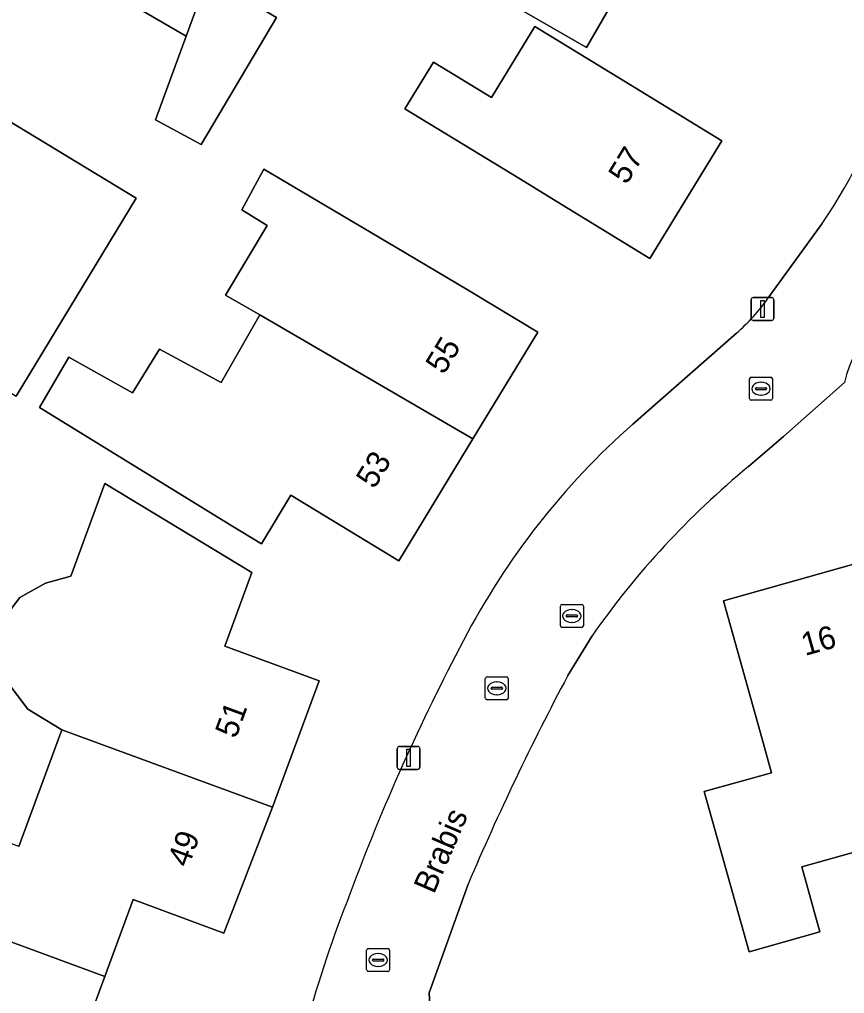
# Model space of a CAD drawing. Extents: x 162879 to 165540, y 384011 to 385181.
# Drawn here: x 164434.07 to 164470, y 384667.93 to 384710.33 of the extents above; entities that cross this region are included whole.
import ezdxf

# ---------------------------------------------------------------- set-up
doc = ezdxf.new("R2010")
doc.units = 0
for name, color, linetype in [('IMGEO_Erf', 7, 'Continuous'), ('IMGEO_Kolk', 7, 'Continuous'), ('IMGEO_Lichtmast', 7, 'Continuous'), ('IMGEO_Openbare_ruimte_label', 7, 'Continuous'), ('IMGEO_Pand', 7, 'Continuous'), ('IMGEO_Pand_nummerreeks', 7, 'Continuous'), ('IMGEO_Rijbaan_lokaal_open', 7, 'Continuous'), ('IMGEO_Rioolput', 7, 'Continuous')]:
    doc.layers.add(name, color=color, linetype=linetype)

msp = doc.modelspace()

# ---------------------------------------------------------------- linework, layer by layer
at = {"layer": 'IMGEO_Erf'}
for points in [[(164444.227, 384717.487), (164442.278, 384712.183), (164445.26, 384710.418), (164441.983, 384704.882), (164439.993, 384705.962), (164441.331, 384709.604), (164428.386, 384717.102), (164428.616, 384717.5), (164423.091, 384720.71), (164424.87, 384723.782), (164426.936, 384727.449), (164429.392, 384731.713), (164434.836, 384728.374), (164437.053, 384732.237), (164463.359, 384717.082), (164458.766, 384709.111)], [(164461.524, 384699.931), (164457.257, 384702.538), (164455.882, 384703.378), (164450.857, 384706.447), (164452.098, 384708.479), (164454.624, 384706.936), (164456.513, 384710.03), (164460.39, 384707.658), (164464.656, 384705.05)], [(164445.891, 384689.619), (164444.603, 384687.501), (164443.317, 384688.283), (164434.945, 384693.442), (164436.217, 384695.627), (164438.985, 384694.074), (164440.168, 384695.979), (164442.846, 384694.528), (164444.53, 384697.466), (164443.036, 384698.336), (164444.862, 384701.365), (164443.754, 384702.049), (164444.716, 384703.82), (164450.424, 384700.439), (164453.614, 384698.55), (164456.644, 384696.715), (164453.82, 384692.071), (164450.59, 384686.761)]]:
    msp.add_lwpolyline(points, close=True, dxfattribs=at)
for points in [[(164431.303, 384707.297), (164439.143, 384702.549), (164433.924, 384693.932)], [(164466.676, 384698.206), (164469.032, 384701.453)], [(164460.787, 384692.718), (164465.302, 384696.68)], [(164470.002, 384694.522), (164467.349, 384692.174), (164465.816, 384690.865)], [(164433.464, 384684.337), (164434.089, 384685.17), (164435.2, 384685.795), (164436.298, 384686.095), (164437.786, 384690.131), (164439.913, 384688.841), (164444.188, 384686.248), (164443.011, 384683.054), (164447.118, 384681.539), (164445.089, 384676.033), (164442.966, 384670.56), (164439.02, 384672.015), (164437.788, 384668.672), (164436.555, 384665.328), (164440.524, 384663.864), (164438.589, 384658.328), (164436.561, 384652.826), (164432.466, 384654.335)], [(164474.74, 384675.287), (164468.139, 384673.436), (164468.931, 384670.61), (164465.843, 384669.744), (164463.889, 384676.714), (164466.826, 384677.537), (164466.329, 384679.312), (164464.727, 384685.028), (164471.482, 384686.921)], [(164459.004, 384683.503), (164457.947, 384681.764)], [(164434.037, 384674.329), (164435.906, 384679.4), (164434.436, 384680.31), (164433.533, 384681.49)], [(164453.607, 384672.689), (164451.912, 384667.95), (164451.97, 384666.89), (164452.567, 384664.365)]]:
    msp.add_lwpolyline(points, dxfattribs=at)
for centre, radius, start, end in [((164450.685, 384713.999), 22.227, 325.6344, 3.2459), ((164474.956, 384693.419), 5.075, 103.9791, 167.4476), ((164459.655, 384703.146), 8.584, 311.1313, 324.8694), ((164482.352, 384668.233), 32.628, 131.3724, 152.5158), ((164489.69, 384661.942), 37.503, 129.5374, 144.9069), ((164532.633, 384641.138), 89.742, 151.98452, 159.68911), ((164562.707, 384626.089), 118.636, 152.01131, 156.871), ((164502.073, 384651.122), 57.63, 158.4513, 170.43625)]:
    msp.add_arc(centre, radius, start, end, dxfattribs=at)
at = {"layer": 'IMGEO_Kolk'}
for p, q in [((164465.864, 384693.829), (164465.864, 384694.681)), ((164465.939, 384694.755), (164466.791, 384694.755)), ((164466.352, 384694.535), (164466.377, 384694.535)), ((164466.865, 384694.681), (164466.865, 384693.829)), ((164466.123, 384694.249), (164466.123, 384694.261)), ((164466.561, 384694.212), (164466.163, 384694.212)), ((164466.166, 384694.298), (164466.564, 384694.298)), ((164466.607, 384694.261), (164466.607, 384694.249)), ((164466.791, 384693.755), (164465.939, 384693.755)), ((164466.375, 384693.975), (164466.35, 384693.975)), ((164454.357, 384680.789), (164454.357, 384681.641)), ((164454.432, 384681.715), (164455.284, 384681.715)), ((164454.845, 384681.495), (164454.87, 384681.495)), ((164455.358, 384681.641), (164455.358, 384680.789)), ((164454.616, 384681.209), (164454.616, 384681.221)), ((164455.054, 384681.172), (164454.656, 384681.172)), ((164454.659, 384681.258), (164455.057, 384681.258)), ((164455.1, 384681.221), (164455.1, 384681.209)), ((164455.284, 384680.715), (164454.432, 384680.715)), ((164454.868, 384680.935), (164454.843, 384680.935)), ((164449.189, 384668.957), (164449.189, 384669.809)), ((164449.264, 384669.883), (164450.116, 384669.883)), ((164449.677, 384669.663), (164449.702, 384669.663)), ((164450.19, 384669.809), (164450.19, 384668.957)), ((164449.448, 384669.377), (164449.448, 384669.389)), ((164449.886, 384669.34), (164449.488, 384669.34)), ((164449.491, 384669.426), (164449.889, 384669.426)), ((164449.7, 384669.103), (164449.675, 384669.103)), ((164449.932, 384669.389), (164449.932, 384669.377)), ((164450.116, 384668.883), (164449.264, 384668.883))]:
    msp.add_line(p, q, dxfattribs=at)
for points in [[(164465.864, 384693.829), (164465.864, 384694.681)], [(164465.939, 384694.755), (164466.791, 384694.755)], [(164466.865, 384694.681), (164466.865, 384693.829)], [(164466.791, 384693.755), (164465.939, 384693.755)], [(164454.357, 384680.789), (164454.357, 384681.641)], [(164454.432, 384681.715), (164455.284, 384681.715)], [(164455.358, 384681.641), (164455.358, 384680.789)], [(164455.284, 384680.715), (164454.432, 384680.715)], [(164449.189, 384668.957), (164449.189, 384669.809)], [(164449.264, 384669.883), (164450.116, 384669.883)], [(164450.19, 384669.809), (164450.19, 384668.957)], [(164450.116, 384668.883), (164449.264, 384668.883)]]:
    msp.add_lwpolyline(points, dxfattribs=at)
for centre, radius, start, end in [((164465.941, 384694.679), 0.0765, 91.552, 178.448), ((164465.941, 384694.679), 0.0765, 91.552, 178.448), ((164466.789, 384694.679), 0.0765, 1.552, 88.448), ((164466.789, 384694.679), 0.0765, 1.552, 88.448), ((164466.163, 384694.258), 0.0403, 85.8775, 175.7526), ((164466.16, 384694.248), 0.0366, 178.938, 274.7102), ((164466.564, 384694.255), 0.043, 264.8664, 352.4533), ((164466.568, 384694.26), 0.0386, 1.7309, 96.639), ((164465.941, 384693.831), 0.0765, 181.552, 268.448), ((164465.941, 384693.831), 0.0765, 181.552, 268.448), ((164466.789, 384693.831), 0.0765, 271.552, 358.448), ((164466.789, 384693.831), 0.0765, 271.552, 358.448), ((164454.434, 384681.639), 0.0765, 91.552, 178.448), ((164454.434, 384681.639), 0.0765, 91.552, 178.448), ((164455.282, 384681.639), 0.0765, 1.552, 88.448), ((164455.282, 384681.639), 0.0765, 1.552, 88.448), ((164454.656, 384681.218), 0.0403, 85.8775, 175.7526), ((164454.653, 384681.208), 0.0366, 178.938, 274.7102), ((164455.057, 384681.215), 0.043, 264.8664, 352.4533), ((164455.061, 384681.22), 0.0386, 1.7309, 96.639), ((164454.434, 384680.791), 0.0765, 181.552, 268.448), ((164454.434, 384680.791), 0.0765, 181.552, 268.448), ((164455.282, 384680.791), 0.0765, 271.552, 358.448), ((164455.282, 384680.791), 0.0765, 271.552, 358.448), ((164449.266, 384669.807), 0.0765, 91.552, 178.448), ((164449.266, 384669.807), 0.0765, 91.552, 178.448), ((164450.114, 384669.807), 0.0765, 1.552, 88.448), ((164450.114, 384669.807), 0.0765, 1.552, 88.448), ((164449.488, 384669.386), 0.0403, 85.8775, 175.7526), ((164449.485, 384669.376), 0.0366, 178.938, 274.7102), ((164449.889, 384669.383), 0.043, 264.8664, 352.4533), ((164449.893, 384669.388), 0.0386, 1.7309, 96.639), ((164449.266, 384668.959), 0.0765, 181.552, 268.448), ((164449.266, 384668.959), 0.0765, 181.552, 268.448), ((164450.114, 384668.959), 0.0765, 271.552, 358.448), ((164450.114, 384668.959), 0.0765, 271.552, 358.448)]:
    msp.add_arc(centre, radius, start, end, dxfattribs=at)
for centre, major_axis, ratio, start_param, end_param in [((164466.351, 384694.255), (-0.387, 0.002), 0.722429, 4.712389, 7.853982), ((164466.376, 384694.255), (-0.39, 0.002), 0.717154, 1.570796, 4.712389), ((164454.844, 384681.215), (-0.387, 0.002), 0.722429, 4.712389, 7.853982), ((164454.869, 384681.215), (-0.39, 0.002), 0.717154, 1.570796, 4.712389), ((164449.676, 384669.383), (-0.387, 0.002), 0.722429, 4.712389, 7.853982), ((164449.701, 384669.383), (-0.39, 0.002), 0.717154, 1.570796, 4.712389)]:
    msp.add_ellipse(centre, major_axis=major_axis, ratio=ratio, start_param=start_param, end_param=end_param, dxfattribs=at)
at = {"layer": 'IMGEO_Lichtmast'}
for p, q in [((164465.93, 384697.327), (164465.93, 384698.127)), ((164465.93, 384698.127), (164465.93, 384697.327)), ((164466.03, 384698.227), (164466.82, 384698.227)), ((164466.82, 384698.227), (164466.03, 384698.227)), ((164466.92, 384698.127), (164466.92, 384697.327)), ((164466.92, 384697.327), (164466.92, 384698.127)), ((164466.82, 384697.227), (164466.03, 384697.227)), ((164466.03, 384697.227), (164466.82, 384697.227)), ((164450.519, 384677.785), (164450.519, 384678.585)), ((164450.519, 384678.585), (164450.519, 384677.785)), ((164450.619, 384678.685), (164451.409, 384678.685)), ((164451.409, 384678.685), (164450.619, 384678.685)), ((164451.509, 384678.585), (164451.509, 384677.785)), ((164451.509, 384677.785), (164451.509, 384678.585)), ((164451.409, 384677.685), (164450.619, 384677.685)), ((164450.619, 384677.685), (164451.409, 384677.685))]:
    msp.add_line(p, q, dxfattribs=at)
for points in [[(164466.35, 384698.102), (164466.5, 384698.102), (164466.5, 384697.352), (164466.35, 384697.352), (164466.35, 384698.102)], [(164450.939, 384678.56), (164451.089, 384678.56), (164451.089, 384677.81), (164450.939, 384677.81), (164450.939, 384678.56)]]:
    msp.add_lwpolyline(points, dxfattribs=at)
for centre, start, end in [((164466.03, 384698.127), 90, 180), ((164466.03, 384698.127), 90, 180), ((164466.82, 384698.127), 0, 90), ((164466.82, 384698.127), 360, 90), ((164466.03, 384697.327), 180, 270), ((164466.03, 384697.327), 180, 270), ((164466.82, 384697.327), 270, 0), ((164466.82, 384697.327), 270, 0), ((164450.619, 384678.585), 90, 180), ((164450.619, 384678.585), 90, 180), ((164451.409, 384678.585), 0, 90), ((164451.409, 384678.585), 360, 90), ((164450.619, 384677.785), 180, 270), ((164450.619, 384677.785), 180, 270), ((164451.409, 384677.785), 270, 0), ((164451.409, 384677.785), 270, 0)]:
    msp.add_arc(centre, 0.1, start, end, dxfattribs=at)
at = {"layer": 'IMGEO_Pand'}
for points in [[(164437.053, 384732.237), (164434.836, 384728.374), (164429.392, 384731.713), (164426.936, 384727.449), (164424.87, 384723.782), (164423.091, 384720.71), (164428.616, 384717.5), (164428.386, 384717.102), (164441.331, 384709.604), (164442.278, 384712.183), (164444.227, 384717.487), (164458.766, 384709.111), (164463.359, 384717.082)], [(164442.278, 384712.183), (164441.331, 384709.604), (164439.993, 384705.962), (164441.983, 384704.882), (164445.26, 384710.418)], [(164425.097, 384699.278), (164430.796, 384695.826), (164433.924, 384693.932), (164439.143, 384702.549), (164431.303, 384707.297), (164430.761, 384706.403), (164422.065, 384711.669), (164417.366, 384703.943)], [(164450.857, 384706.447), (164455.882, 384703.378), (164457.257, 384702.538), (164461.524, 384699.931), (164464.656, 384705.05), (164460.39, 384707.658), (164456.513, 384710.03), (164454.624, 384706.936), (164452.098, 384708.479)], [(164444.716, 384703.82), (164443.754, 384702.049), (164444.862, 384701.365), (164443.036, 384698.336), (164444.53, 384697.466), (164453.82, 384692.071), (164456.644, 384696.715), (164453.614, 384698.55), (164450.424, 384700.439)], [(164453.82, 384692.071), (164444.53, 384697.466), (164442.846, 384694.528), (164440.168, 384695.979), (164438.985, 384694.074), (164436.217, 384695.627), (164434.945, 384693.442), (164443.317, 384688.283), (164444.603, 384687.501), (164445.891, 384689.619), (164450.59, 384686.761)], [(164445.089, 384676.033), (164447.118, 384681.539), (164443.011, 384683.054), (164444.188, 384686.248), (164439.913, 384688.841), (164437.786, 384690.131), (164436.298, 384686.095), (164435.2, 384685.795), (164434.089, 384685.17), (164433.464, 384684.337), (164433.186, 384683.018), (164433.533, 384681.49), (164434.436, 384680.31), (164435.906, 384679.4)], [(164471.482, 384686.921), (164464.727, 384685.028), (164466.329, 384679.312), (164466.826, 384677.537), (164463.889, 384676.714), (164465.843, 384669.744), (164468.931, 384670.61), (164468.139, 384673.436), (164474.74, 384675.287)], [(164430.849, 384671.217), (164437.788, 384668.672), (164439.02, 384672.015), (164442.966, 384670.56), (164445.089, 384676.033), (164435.906, 384679.4), (164434.037, 384674.329), (164432.241, 384674.991)], [(164436.555, 384665.328), (164437.788, 384668.672), (164430.849, 384671.217), (164429.407, 384671.746), (164427.3, 384666.002), (164430.594, 384664.794), (164429.446, 384661.68), (164438.589, 384658.328), (164440.524, 384663.864)]]:
    msp.add_lwpolyline(points, close=True, dxfattribs=at)
at = {"layer": 'IMGEO_Rijbaan_lokaal_open'}
for points in [[(164469.032, 384701.453), (164466.676, 384698.206)], [(164465.302, 384696.68), (164460.787, 384692.718)], [(164465.816, 384690.865), (164467.349, 384692.174), (164470.002, 384694.522)], [(164457.947, 384681.764), (164459.004, 384683.503)], [(164452.567, 384664.365), (164451.97, 384666.89), (164451.912, 384667.95), (164453.607, 384672.689)]]:
    msp.add_lwpolyline(points, dxfattribs=at)
for centre, radius, start, end in [((164450.685, 384713.999), 22.227, 325.6344, 3.2459), ((164474.956, 384693.419), 5.075, 103.9791, 167.4476), ((164459.655, 384703.146), 8.584, 311.1313, 324.8694), ((164482.352, 384668.233), 32.628, 131.3724, 152.5158), ((164489.69, 384661.942), 37.503, 129.5374, 144.9069), ((164532.633, 384641.138), 89.742, 151.98452, 159.68911), ((164562.707, 384626.089), 118.636, 152.01131, 156.871), ((164502.073, 384651.122), 57.63, 158.4513, 170.43625)]:
    msp.add_arc(centre, radius, start, end, dxfattribs=at)
at = {"layer": 'IMGEO_Rioolput'}
for p, q in [((164457.625, 384683.936), (164457.625, 384684.788)), ((164457.7, 384684.862), (164458.552, 384684.862)), ((164458.626, 384684.788), (164458.626, 384683.936)), ((164457.884, 384684.356), (164457.884, 384684.368)), ((164457.927, 384684.405), (164458.325, 384684.405)), ((164458.113, 384684.642), (164458.138, 384684.642)), ((164458.368, 384684.368), (164458.368, 384684.356)), ((164458.322, 384684.319), (164457.924, 384684.319)), ((164458.136, 384684.082), (164458.111, 384684.082)), ((164458.552, 384683.862), (164457.7, 384683.862))]:
    msp.add_line(p, q, dxfattribs=at)
for points in [[(164457.625, 384683.936), (164457.625, 384684.788)], [(164457.7, 384684.862), (164458.552, 384684.862)], [(164458.626, 384684.788), (164458.626, 384683.936)], [(164458.552, 384683.862), (164457.7, 384683.862)]]:
    msp.add_lwpolyline(points, dxfattribs=at)
for centre, radius, start, end in [((164457.702, 384684.786), 0.0765, 91.552, 178.448), ((164457.702, 384684.786), 0.0765, 91.552, 178.448), ((164458.55, 384684.786), 0.0765, 1.552, 88.448), ((164458.55, 384684.786), 0.0765, 1.552, 88.448), ((164457.924, 384684.365), 0.0403, 85.8775, 175.7526), ((164457.921, 384684.355), 0.0366, 178.938, 274.7102), ((164458.325, 384684.362), 0.043, 264.8664, 352.4533), ((164458.329, 384684.367), 0.0386, 1.7309, 96.639), ((164457.702, 384683.938), 0.0765, 181.552, 268.448), ((164457.702, 384683.938), 0.0765, 181.552, 268.448), ((164458.55, 384683.938), 0.0765, 271.552, 358.448), ((164458.55, 384683.938), 0.0765, 271.552, 358.448)]:
    msp.add_arc(centre, radius, start, end, dxfattribs=at)
for centre, major_axis, ratio, start_param, end_param in [((164458.112, 384684.362), (-0.387, 0.002), 0.722429, 4.712389, 7.853982), ((164458.137, 384684.362), (-0.39, 0.002), 0.717154, 1.570796, 4.712389)]:
    msp.add_ellipse(centre, major_axis=major_axis, ratio=ratio, start_param=start_param, end_param=end_param, dxfattribs=at)

# ---------------------------------------------------------------- texts
at = {"layer": 'IMGEO_Openbare_ruimte_label'}
msp.add_text('Brabis', height=1, rotation=66.666, dxfattribs=at).set_placement((164452.12, 384672.219))
at = {"layer": 'IMGEO_Pand_nummerreeks'}
for s, rotation, p in [('57', 58.5401, (164460.508, 384703.101)), ('55', 58.6938, (164452.548, 384694.829)), ('53', 58.6921, (164449.521, 384689.853)), ('16', 15.6583, (164468.283, 384682.619)), ('51', 69.7679, (164443.492, 384678.988)), ('49', 69.7679, (164441.424, 384673.375))]:
    msp.add_text(s, height=1, rotation=rotation, dxfattribs=at).set_placement(p)

doc.saveas('drawing.dxf')
